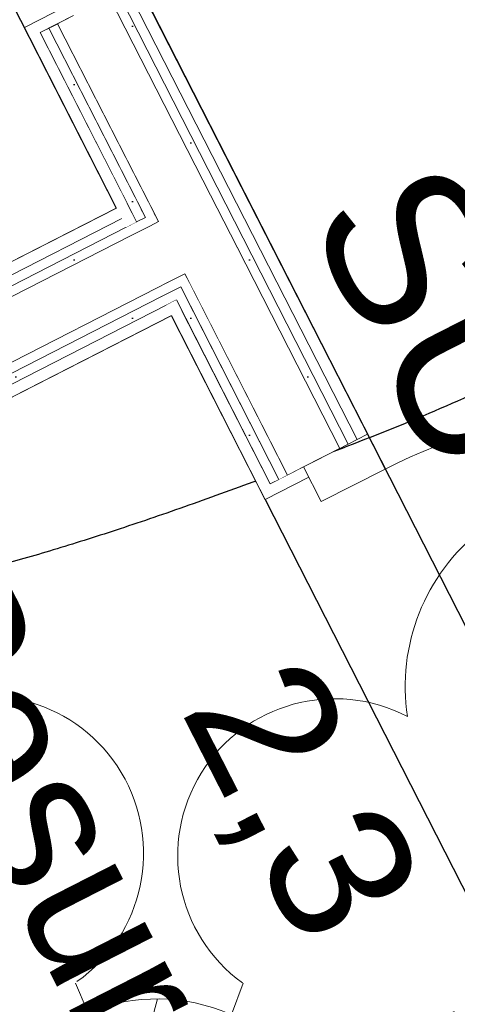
# Model space of a CAD drawing. Header units: metres. Extents: x 538891 to 1080079, y 6588829 to 13178720.
# Tile 672 of 1056: x 539897.93 to 539898.492, y 6589217.12 to 6589218.383. Entities that reach past the tile are written whole.
import ezdxf

# ---------------------------------------------------------------- set-up
doc = ezdxf.new("R2010")
doc.units = ezdxf.units.M
doc.header["$LTSCALE"] = 0.4
doc.header["$PDMODE"] = 1
doc.header["$PDSIZE"] = -2
doc.linetypes.add('Triple Dashed', pattern=[92.604163, 66.145831, -26.458332])
for name, color, linetype in [('AR', 7, 'Continuous'), ('DENDRO', 7, 'Continuous'), ('GEO', 7, 'Continuous')]:
    doc.layers.add(name, color=color, linetype=linetype)
doc.styles.add('Arial', font='arial.ttf')
pattern_1 = [(0, (0, 0), (0, 0.075), [1e-05, -0.07499])]

# ---------------------------------------------------------------- blocks, each defined once
blk = doc.blocks.new('LEHTP2')
at = {"color": 252, "linetype": 'Continuous', "lineweight": 9, "true_color": 0x888888}
for p, q in [((-0.17, 1.98), (-0.2, 2.05)), ((0.2, 1.97), (0.23, 2.05))]:
    blk.add_line(p, q, dxfattribs=at)
at = {"color": 252, "linetype": 'Continuous', "lineweight": 9, "true_color": 0x888888, "flags": 128}
blk.add_lwpolyline([(0.01, 2.01), (-0.03, 1.86), (-0.03, 1.82), (-0.01, 1.76), (0.03, 1.69), (0.04, 1.65), (0.01, 1.58), (-0.04, 1.48), (-0.05, 1.43), (-0.04, 1.4), (-0.02, 1.34), (0.05, 1.22), (0.06, 1.18), (0.05, 1.14), (0.02, 1.07), (0.01, 1.02)], dxfattribs=at)
at = {"color": 252, "linetype": 'Continuous', "lineweight": 9, "true_color": 0x888888}
for centre, radius, start, end in [((1.1577, 2.8109), 0.5116, 67.6168, 188.6314), ((-0.4286, 2.3838), 0.4031, 305.1345, 116.705), ((0.4652, 2.3769), 0.4031, 62.412, 233.9825), ((0.008, 1.5348), 0.475, 66.7655, 111.5015)]:
    blk.add_arc(centre, radius, start, end, dxfattribs=at)

msp = doc.modelspace()

# ---------------------------------------------------------------- linework, layer by layer
at = {"layer": 'AR', "color": 253, "linetype": 'Continuous', "lineweight": 25, "true_color": 0xa3b799, "flags": 128}
for points in [[(539898.8363, 6589220.6681), (539897.331, 6589219.8998), (539899.1495, 6589216.3371), (539900.6547, 6589217.1054)], [(539897.306, 6589219.608), (539896.2518, 6589219.07), (539897.0003, 6589217.6035), (539898.0545, 6589218.1415)], [(539897.9754, 6589215.7041), (539899.025, 6589216.2399), (539898.1249, 6589218.0035), (539897.0752, 6589217.4677)]]:
    msp.add_lwpolyline(points, close=True, dxfattribs=at)
at = {"layer": 'AR', "color": 7, "linetype": 'Continuous', "lineweight": 9, "flags": 128}
for points in [[(539898.8363, 6589220.6681), (539897.331, 6589219.8998), (539899.1495, 6589216.3371), (539900.6547, 6589217.1054)], [(539897.306, 6589219.608), (539896.2518, 6589219.07), (539897.0003, 6589217.6035), (539898.0545, 6589218.1415)], [(539897.9754, 6589215.7041), (539899.025, 6589216.2399), (539898.1249, 6589218.0035), (539897.0752, 6589217.4677)]]:
    msp.add_lwpolyline(points, close=True, dxfattribs=at)
at = {"layer": 'AR', "color": 7, "linetype": 'Continuous', "lineweight": 9}
msp.add_arc((539898.7176, 6589217.1832), 0.7, 27.0398, 117.0398, dxfattribs=at)
at = {"layer": 'DENDRO', "color": 82, "linetype": 'Continuous', "lineweight": 25, "true_color": 0x33cc00}
msp.add_open_spline([(539896.6663, 6589224.4293), (539896.6395, 6589224.426), (539896.6126, 6589224.4226), (539896.1098, 6589224.3544), (539895.0521, 6589223.8198), (539894.3427, 6589222.9377), (539893.9903, 6589222.1836), (539893.8203, 6589221.3073), (539893.8766, 6589220.3868), (539894.1593, 6589219.5194), (539894.8775, 6589218.4187), (539896.1184, 6589217.7018), (539897.0745, 6589217.5717), (539897.5175, 6589217.6135), (539897.9589, 6589217.6797), (539898.86, 6589218.0382), (539899.617, 6589218.7907), (539900.036, 6589219.4652), (539900.3047, 6589220.2878), (539900.3646, 6589221.1982), (539900.192, 6589222.1043), (539899.5971, 6589223.3263), (539898.3712, 6589224.2299), (539897.2232, 6589224.489), (539896.72, 6589224.436), (539896.6932, 6589224.4327), (539896.6663, 6589224.4293)], degree=2, knots=[0, 0, 0, 0.002527, 0.002527, 0.049905, 0.097283, 0.144661, 0.192039, 0.239417, 0.286795, 0.334173, 0.381551, 0.428929, 0.476307, 0.523685, 0.571064, 0.618442, 0.66582, 0.713198, 0.760576, 0.807954, 0.855332, 0.90271, 0.950088, 0.997466, 0.997466, 1, 1, 1], dxfattribs=at)
at = {"layer": 'DENDRO', "color": 30, "linetype": 'Continuous', "lineweight": 25, "true_color": 0xff7f00}
for points in [[(539885.6577, 6589211.3673), (539885.9587, 6589211.5998), (539887.0879, 6589212.0198), (539888.605, 6589212.4885), (539889.9731, 6589213.0137), (539891.3102, 6589213.7672), (539891.8744, 6589214.6436), (539891.7177, 6589215.3903), (539891.4434, 6589216.0274), (539891.1774, 6589216.6797), (539891.0775, 6589217.3225), (539891.2898, 6589217.9325), (539891.6083, 6589218.5323), (539891.7489, 6589219.1569), (539891.5335, 6589219.8105), (539891.0707, 6589220.4069), (539890.4607, 6589220.8621), (539889.8044, 6589221.0935), (539889.0576, 6589220.9883), (539888.3106, 6589220.2982), (539887.7505, 6589219.5517), (539887.208, 6589218.8186), (539886.4783, 6589217.8358), (539885.4818, 6589216.498), (539884.1518, 6589214.7322), (539882.6558, 6589212.7955), (539881.0985, 6589210.8481), (539879.0649, 6589208.3801), (539876.0944, 6589204.886), (539872.6307, 6589200.8975), (539869.6701, 6589197.4329), (539867.6909, 6589194.8749), (539866.2109, 6589192.7521), (539865.0379, 6589190.7976), (539864.2551, 6589189.3549), (539863.5464, 6589188.2627), (539862.6538, 6589187.3122), (539861.4517, 6589186.5971), (539860.1198, 6589186.0356), (539858.997, 6589185.454), (539858.4285, 6589184.6792), (539858.4518, 6589183.6679), (539858.8723, 6589182.475), (539859.5272, 6589181.142), (539860.2483, 6589179.7128), (539860.8674, 6589178.2304), (539861.2217, 6589176.7401), (539861.5753, 6589175.4365), (539862.2064, 6589174.6663), (539862.9609, 6589174.3966), (539863.6348, 6589174.2423), (539864.2806, 6589174.0573), (539864.918, 6589173.6609), (539865.3683, 6589172.6788), (539865.5592, 6589171.2345), (539865.7765, 6589169.7978), (539866.3959, 6589168.7176), (539867.6352, 6589168.2256), (539869.0218, 6589168.0582), (539870.3261, 6589168.0626), (539871.5879, 6589168.2084), (539873.1231, 6589168.5133), (539875.2126, 6589169.1649), (539877.5723, 6589170.1954), (539879.6716, 6589171.2913), (539881.2245, 6589172.1487), (539882.79, 6589173.0592), (539884.4462, 6589174.3385), (539885.3593, 6589175.663), (539885.8205, 6589177.2138), (539885.4269, 6589179.8588), (539884.1912, 6589182.7006), (539883.1434, 6589184.6065), (539882.0985, 6589186.3358), (539880.8619, 6589188.3679), (539880.4198, 6589189.9251), (539880.7902, 6589190.8015), (539881.5494, 6589191.3893), (539882.7447, 6589191.8227), (539884.1904, 6589191.9845), (539885.7179, 6589191.7691), (539887.143, 6589191.0433), (539888.3782, 6589189.868), (539889.4666, 6589188.5674), (539890.4385, 6589187.4406), (539891.3271, 6589186.7864), (539892.1601, 6589186.9284), (539892.9946, 6589188.0441), (539894.0871, 6589188.8946), (539895.2642, 6589189.5714), (539896.3286, 6589190.275), (539897.0597, 6589191.2074), (539897.414, 6589192.4428), (539897.7325, 6589193.5782), (539898.1184, 6589194.323), (539898.5738, 6589194.8471), (539899.1059, 6589195.3196), (539899.5477, 6589195.7995), (539899.733, 6589196.3483), (539899.5719, 6589196.9795), (539899.1657, 6589197.5865), (539898.605, 6589198.071), (539897.9861, 6589198.3235), (539897.3447, 6589198.3805), (539896.687, 6589198.3497), (539895.8577, 6589198.3256), (539894.7078, 6589198.5446), (539893.448, 6589199.106), (539892.2827, 6589199.8894), (539891.2518, 6589200.8076), (539890.3935, 6589201.7751), (539889.5969, 6589202.9265), (539889.0297, 6589204.2093), (539888.6237, 6589205.3397), (539888.2438, 6589206.3255), (539887.7355, 6589207.4324), (539887.0067, 6589208.7104), (539886.0604, 6589210.1578), (539885.6663, 6589211.1102), (539885.6577, 6589211.3673)], [(539894.9079, 6589218.4152), (539895.6568, 6589219.2689), (539897.8303, 6589220.3369), (539900.097, 6589220.4793), (539901.8497, 6589219.6579), (539902.6187, 6589218.0929), (539902.198, 6589216.2035), (539900.7002, 6589214.4961), (539898.5268, 6589213.4282), (539896.26, 6589213.2858), (539894.5073, 6589214.1072), (539893.7383, 6589215.6722), (539894.1591, 6589217.5615), (539894.9079, 6589218.4152)]]:
    msp.add_open_spline(points, degree=2, dxfattribs=at)

# ---------------------------------------------------------------- block references
at = {"layer": 'GEO', "color": 8, "true_color": 0x7d7d7d, "xscale": 0.5, "yscale": 0.5, "zscale": 0.5}
msp.add_blockref('LEHTP2', (539898.102, 6589216.122), dxfattribs=at)

# ---------------------------------------------------------------- texts
at = {"layer": 'AR', "color": 7, "char_height": 0.18, "attachment_point": 1, "rotation": 297.0398, "line_spacing_factor": 1.004016, "style": 'Arial'}
for s, insert in [('Pesuruum', (539897.8856, 6589217.7199)), ('\\A1;2,3{\\H0.9851x; } m{\\H0.9851x;\\H0.6667x;\\S2 ^ ;}', (539898.3419, 6589217.6037))]:
    msp.add_mtext(s, dxfattribs=dict(at, insert=insert))

# ---------------------------------------------------------------- next in the draw order: wipeouts: each hides what was drawn before it
at = {"color": 255, "linetype": 'Continuous', "lineweight": 5}
msp.add_wipeout([(539898.086, 6589218.1127), (539898.0803, 6589218.1238), (539898.067, 6589218.117), (539898.0726, 6589218.1059)], dxfattribs=at).dxf.layer = 'AR'

# ---------------------------------------------------------------- next in the draw order: hatches: boundary and pattern name
at = {"layer": 'AR', "linetype": 'Continuous', "lineweight": 25, "true_color": 0x848484}
h = msp.add_hatch(dxfattribs=at)
h.set_pattern_fill('GYPSUM_0001', color=252, style=0, pattern_type=2)
h.set_pattern_definition(pattern_1)
h.paths.add_polyline_path([(539898.086, 6589218.1127), (539898.0803, 6589218.1238), (539898.067, 6589218.117), (539898.0726, 6589218.1059)])

# ---------------------------------------------------------------- next in the draw order: wipeouts: each hides what was drawn before it
at = {"color": 255, "linetype": 'Continuous', "lineweight": 5}
msp.add_wipeout([(539898.1201, 6589218.0459), (539898.086, 6589218.1127), (539898.0726, 6589218.1059), (539898.1067, 6589218.0391)], dxfattribs=at).dxf.layer = 'AR'

# ---------------------------------------------------------------- next in the draw order: wipeouts: each hides what was drawn before it
for points in [[(539898.0971, 6589218.1184), (539898.0915, 6589218.1295), (539898.0803, 6589218.1238), (539898.086, 6589218.1127)], [(539898.1258, 6589218.0348), (539898.1201, 6589218.0459), (539898.1067, 6589218.0391), (539898.1124, 6589218.028)]]:
    msp.add_wipeout(points, dxfattribs=at).dxf.layer = 'AR'

# ---------------------------------------------------------------- next in the draw order: hatches: boundary and pattern name
at = {"layer": 'AR', "linetype": 'Continuous', "lineweight": 25, "true_color": 0x848484}
h = msp.add_hatch(dxfattribs=at)
h.set_pattern_fill('GYPSUM_0001', color=252, style=0, pattern_type=2)
h.set_pattern_definition(pattern_1)
h.paths.add_polyline_path([(539898.0971, 6589218.1184), (539898.0915, 6589218.1295), (539898.0803, 6589218.1238), (539898.086, 6589218.1127)])
h = msp.add_hatch(dxfattribs=at)
h.set_pattern_fill('GYPSUM_0001', color=252, style=0, pattern_type=2)
h.set_pattern_definition(pattern_1)
h.paths.add_polyline_path([(539898.1258, 6589218.0348), (539898.1201, 6589218.0459), (539898.1067, 6589218.0391), (539898.1124, 6589218.028)])

# ---------------------------------------------------------------- next in the draw order: wipeouts: each hides what was drawn before it
at = {"color": 255, "linetype": 'Continuous', "lineweight": 5}
for points in [[(539898.1312, 6589218.0516), (539898.0971, 6589218.1184), (539898.086, 6589218.1127), (539898.1201, 6589218.0459)], [(539898.1315, 6589218.0236), (539898.1258, 6589218.0348), (539898.1124, 6589218.028), (539898.1181, 6589218.0168)]]:
    msp.add_wipeout(points, dxfattribs=at).dxf.layer = 'AR'

# ---------------------------------------------------------------- next in the draw order: hatches: boundary and pattern name
at = {"layer": 'AR', "linetype": 'Continuous', "lineweight": 25, "true_color": 0x848484}
h = msp.add_hatch(dxfattribs=at)
h.set_pattern_fill('GYPSUM_0001', color=252, style=0, pattern_type=2)
h.set_pattern_definition(pattern_1)
h.paths.add_polyline_path([(539898.1315, 6589218.0236), (539898.1258, 6589218.0348), (539898.1124, 6589218.028), (539898.1181, 6589218.0168)])

# ---------------------------------------------------------------- next in the draw order: linework, layer by layer
at = {"layer": 'AR', "color": 7, "linetype": 'Continuous', "lineweight": 5}
for p in [(539898.0803, 6589218.1238), (539898.086, 6589218.1127), (539898.1315, 6589218.0236)]:
    msp.add_point(p, dxfattribs=at)

# ---------------------------------------------------------------- next in the draw order: wipeouts: each hides what was drawn before it
at = {"color": 255, "linetype": 'Continuous', "lineweight": 5}
for points in [[(539898.1369, 6589218.0405), (539898.1312, 6589218.0516), (539898.1201, 6589218.0459), (539898.1258, 6589218.0348)], [(539897.0752, 6589217.4677), (539898.1249, 6589218.0035), (539898.1181, 6589218.0168), (539897.0684, 6589217.4811)]]:
    msp.add_wipeout(points, dxfattribs=at).dxf.layer = 'AR'

# ---------------------------------------------------------------- next in the draw order: hatches: boundary and pattern name
at = {"layer": 'AR', "linetype": 'Continuous', "lineweight": 25, "true_color": 0x848484}
h = msp.add_hatch(dxfattribs=at)
h.set_pattern_fill('GYPSUM_0001', color=252, style=0, pattern_type=2)
h.set_pattern_definition(pattern_1)
h.paths.add_polyline_path([(539898.1369, 6589218.0405), (539898.1312, 6589218.0516), (539898.1201, 6589218.0459), (539898.1258, 6589218.0348)])

# ---------------------------------------------------------------- next in the draw order: linework, layer by layer
at = {"layer": 'AR', "color": 7, "linetype": 'Continuous', "lineweight": 9}
msp.add_line((539898.1258, 6589218.0348), (539898.1369, 6589218.0405), dxfattribs=at)
at = {"layer": 'AR', "color": 7, "linetype": 'Continuous', "lineweight": 5}
msp.add_point((539898.1258, 6589218.0348), dxfattribs=at)

# ---------------------------------------------------------------- next in the draw order: wipeouts: each hides what was drawn before it
at = {"color": 255, "linetype": 'Continuous', "lineweight": 5}
msp.add_wipeout([(539897.0551, 6589217.4743), (539898.1181, 6589218.0168), (539898.1124, 6589218.028), (539897.0494, 6589217.4854)], dxfattribs=at).dxf.layer = 'AR'

# ---------------------------------------------------------------- next in the draw order: hatches: boundary and pattern name
at = {"layer": 'AR', "linetype": 'Continuous', "lineweight": 25, "true_color": 0x848484}
h = msp.add_hatch(dxfattribs=at)
h.set_pattern_fill('GYPSUM_0001', color=252, style=0, pattern_type=2)
h.set_pattern_definition(pattern_1)
h.paths.add_polyline_path([(539897.0551, 6589217.4743), (539898.1181, 6589218.0168), (539898.1124, 6589218.028), (539897.0494, 6589217.4854)])

# ---------------------------------------------------------------- next in the draw order: wipeouts: each hides what was drawn before it
at = {"color": 255, "linetype": 'Continuous', "lineweight": 5}
msp.add_wipeout([(539898.1424, 6589218.0573), (539898.1083, 6589218.1241), (539898.0971, 6589218.1184), (539898.1312, 6589218.0516)], dxfattribs=at).dxf.layer = 'AR'

# ---------------------------------------------------------------- next in the draw order: linework, layer by layer
at = {"layer": 'AR', "color": 7, "linetype": 'Continuous', "lineweight": 9}
for p, q in [((539898.0915, 6589218.1295), (539898.0803, 6589218.1238)), ((539898.0971, 6589218.1184), (539898.086, 6589218.1127)), ((539898.1083, 6589218.1241), (539898.0971, 6589218.1184)), ((539898.1312, 6589218.0516), (539898.1424, 6589218.0573)), ((539898.1201, 6589218.0459), (539898.1312, 6589218.0516))]:
    msp.add_line(p, q, dxfattribs=at)
at = {"layer": 'AR', "color": 7, "linetype": 'Continuous', "lineweight": 5}
msp.add_point((539898.1201, 6589218.0459), dxfattribs=at)

# ---------------------------------------------------------------- next in the draw order: wipeouts: each hides what was drawn before it
at = {"color": 255, "linetype": 'Continuous', "lineweight": 5}
msp.add_wipeout([(539897.0382, 6589217.4797), (539898.1124, 6589218.028), (539898.1067, 6589218.0391), (539897.0326, 6589217.4908)], dxfattribs=at).dxf.layer = 'AR'

# ---------------------------------------------------------------- next in the draw order: hatches: boundary and pattern name
at = {"layer": 'AR', "linetype": 'Continuous', "lineweight": 25, "true_color": 0x848484}
h = msp.add_hatch(dxfattribs=at)
h.set_pattern_fill('GYPSUM_0001', color=252, style=0, pattern_type=2)
h.set_pattern_definition(pattern_1)
h.paths.add_polyline_path([(539897.0382, 6589217.4797), (539898.1124, 6589218.028), (539898.1067, 6589218.0391), (539897.0326, 6589217.4908)])

# ---------------------------------------------------------------- next in the draw order: linework, layer by layer
at = {"layer": 'AR', "color": 7, "linetype": 'Continuous', "lineweight": 9}
msp.add_line((539898.1181, 6589218.0168), (539898.1315, 6589218.0236), dxfattribs=at)

# ---------------------------------------------------------------- next in the draw order: wipeouts: each hides what was drawn before it
at = {"color": 255, "linetype": 'Continuous', "lineweight": 5}
msp.add_wipeout([(539897.0071, 6589217.5901), (539898.0613, 6589218.1282), (539898.0545, 6589218.1415), (539897.0003, 6589217.6035)], dxfattribs=at).dxf.layer = 'AR'

# ---------------------------------------------------------------- next in the draw order: wipeouts: each hides what was drawn before it
msp.add_wipeout([(539897.0084, 6589217.5767), (539898.067, 6589218.117), (539898.0613, 6589218.1282), (539897.0027, 6589217.5879)], dxfattribs=at).dxf.layer = 'AR'

# ---------------------------------------------------------------- next in the draw order: hatches: boundary and pattern name
at = {"layer": 'AR', "linetype": 'Continuous', "lineweight": 25, "true_color": 0x848484}
h = msp.add_hatch(dxfattribs=at)
h.set_pattern_fill('GYPSUM_0001', color=252, style=0, pattern_type=2)
h.set_pattern_definition(pattern_1)
h.paths.add_polyline_path([(539897.0084, 6589217.5767), (539898.067, 6589218.117), (539898.0613, 6589218.1282), (539897.0027, 6589217.5879)])

# ---------------------------------------------------------------- next in the draw order: wipeouts: each hides what was drawn before it
at = {"color": 255, "linetype": 'Continuous', "lineweight": 5}
msp.add_wipeout([(539897.0141, 6589217.5656), (539898.0726, 6589218.1059), (539898.067, 6589218.117), (539897.0084, 6589217.5767)], dxfattribs=at).dxf.layer = 'AR'

# ---------------------------------------------------------------- next in the draw order: hatches: boundary and pattern name
at = {"layer": 'AR', "linetype": 'Continuous', "lineweight": 25, "true_color": 0x848484}
h = msp.add_hatch(dxfattribs=at)
h.set_pattern_fill('GYPSUM_0001', color=252, style=0, pattern_type=2)
h.set_pattern_definition(pattern_1)
h.paths.add_polyline_path([(539897.0141, 6589217.5656), (539898.0726, 6589218.1059), (539898.067, 6589218.117), (539897.0084, 6589217.5767)])

# ---------------------------------------------------------------- next in the draw order: linework, layer by layer
at = {"layer": 'AR', "color": 7, "linetype": 'Continuous', "lineweight": 9}
msp.add_line((539898.0803, 6589218.1238), (539898.067, 6589218.117), dxfattribs=at)

# ---------------------------------------------------------------- next in the draw order: wipeouts: each hides what was drawn before it
at = {"color": 255, "linetype": 'Continuous', "lineweight": 5}
msp.add_wipeout([(539897.0214, 6589217.4852), (539898.1067, 6589218.0391), (539898.0726, 6589218.1059), (539896.9873, 6589217.552)], dxfattribs=at).dxf.layer = 'AR'

# ---------------------------------------------------------------- next in the draw order: linework, layer by layer
at = {"layer": 'AR', "color": 7, "linetype": 'Continuous', "lineweight": 9}
for p, q in [((539898.0545, 6589218.1415), (539897.0003, 6589217.6035)), ((539898.0613, 6589218.1282), (539897.0027, 6589217.5879)), ((539898.0613, 6589218.1282), (539897.0027, 6589217.5879)), ((539898.067, 6589218.117), (539897.0084, 6589217.5767)), ((539898.0726, 6589218.1059), (539897.0141, 6589217.5656)), ((539898.086, 6589218.1127), (539898.0726, 6589218.1059)), ((539898.1067, 6589218.0391), (539898.1201, 6589218.0459)), ((539897.0214, 6589217.4852), (539898.1067, 6589218.0391)), ((539897.0382, 6589217.4797), (539898.1124, 6589218.028)), ((539898.1124, 6589218.028), (539898.1258, 6589218.0348)), ((539897.0551, 6589217.4743), (539898.1181, 6589218.0168)), ((539897.0551, 6589217.4743), (539898.1181, 6589218.0168)), ((539897.0752, 6589217.4677), (539898.1249, 6589218.0035))]:
    msp.add_line(p, q, dxfattribs=at)

# ---------------------------------------------------------------- next in the draw order: wipeouts: each hides what was drawn before it
at = {"color": 255, "linetype": 'Continuous', "lineweight": 5}
for points in [[(539898.0678, 6589218.1483), (539897.9564, 6589218.3666), (539897.9431, 6589218.3597), (539898.0545, 6589218.1415)], [(539898.1383, 6589218.0103), (539898.1315, 6589218.0236), (539898.1181, 6589218.0168), (539898.1249, 6589218.0035)], [(539897.9799, 6589215.6952), (539897.0752, 6589217.4677), (539897.0619, 6589217.4609), (539897.9666, 6589215.6884)]]:
    msp.add_wipeout(points, dxfattribs=at).dxf.layer = 'AR'

# ---------------------------------------------------------------- next in the draw order: wipeouts: each hides what was drawn before it
for points in [[(539898.0746, 6589218.135), (539898.0678, 6589218.1483), (539898.0545, 6589218.1415), (539898.0613, 6589218.1282)], [(539898.1426, 6589218.0293), (539898.1369, 6589218.0405), (539898.1258, 6589218.0348), (539898.1315, 6589218.0236)], [(539898.2386, 6589217.7808), (539898.2519, 6589217.7876), (539898.1383, 6589218.0103), (539898.1249, 6589218.0035)], [(539897.9666, 6589215.6884), (539897.0619, 6589217.4609), (539897.0507, 6589217.4552), (539897.9554, 6589215.6827)]]:
    msp.add_wipeout(points, dxfattribs=at).dxf.layer = 'AR'

# ---------------------------------------------------------------- next in the draw order: hatches: boundary and pattern name
at = {"layer": 'AR', "linetype": 'Continuous', "lineweight": 25, "true_color": 0x848484}
h = msp.add_hatch(dxfattribs=at)
h.set_pattern_fill('GYPSUM_0001', color=252, style=0, pattern_type=2)
h.set_pattern_definition(pattern_1)
h.paths.add_polyline_path([(539898.1426, 6589218.0293), (539898.1369, 6589218.0405), (539898.1258, 6589218.0348), (539898.1315, 6589218.0236)])

# ---------------------------------------------------------------- next in the draw order: wipeouts: each hides what was drawn before it
at = {"color": 255, "linetype": 'Continuous', "lineweight": 5}
for points in [[(539898.0803, 6589218.1238), (539898.0746, 6589218.135), (539898.0613, 6589218.1282), (539898.067, 6589218.117)], [(539897.9554, 6589215.6827), (539897.0507, 6589217.4552), (539897.0396, 6589217.4495), (539897.9443, 6589215.6771)]]:
    msp.add_wipeout(points, dxfattribs=at).dxf.layer = 'AR'

# ---------------------------------------------------------------- next in the draw order: wipeouts: each hides what was drawn before it
for points in [[(539898.0746, 6589218.135), (539898.0858, 6589218.1407), (539897.9676, 6589218.3722), (539897.9564, 6589218.3666)], [(539898.148, 6589218.0461), (539898.1424, 6589218.0573), (539898.1312, 6589218.0516), (539898.1369, 6589218.0405)], [(539898.1315, 6589218.0236), (539898.2519, 6589217.7876), (539898.2631, 6589217.7933), (539898.1426, 6589218.0293)], [(539897.9443, 6589215.6771), (539897.0396, 6589217.4495), (539896.9505, 6589217.4041), (539897.8552, 6589215.6316)]]:
    msp.add_wipeout(points, dxfattribs=at).dxf.layer = 'AR'

# ---------------------------------------------------------------- next in the draw order: hatches: boundary and pattern name
at = {"layer": 'AR', "linetype": 'Continuous', "lineweight": 25, "true_color": 0x848484}
h = msp.add_hatch(dxfattribs=at)
h.set_pattern_fill('GYPSUM_0001', color=252, style=0, pattern_type=2)
h.set_pattern_definition(pattern_1)
h.paths.add_polyline_path([(539898.0746, 6589218.135), (539898.0858, 6589218.1407), (539897.9676, 6589218.3722), (539897.9564, 6589218.3666)])
h = msp.add_hatch(dxfattribs=at)
h.set_pattern_fill('GYPSUM_0001', color=252, style=0, pattern_type=2)
h.set_pattern_definition(pattern_1)
h.paths.add_polyline_path([(539898.148, 6589218.0461), (539898.1424, 6589218.0573), (539898.1312, 6589218.0516), (539898.1369, 6589218.0405)])
h = msp.add_hatch(dxfattribs=at)
h.set_pattern_fill('GYPSUM_0001', color=252, style=0, pattern_type=2)
h.set_pattern_definition(pattern_1)
h.paths.add_polyline_path([(539898.1315, 6589218.0236), (539898.2519, 6589217.7876), (539898.2631, 6589217.7933), (539898.1426, 6589218.0293)])

# ---------------------------------------------------------------- next in the draw order: wipeouts: each hides what was drawn before it
at = {"color": 255, "linetype": 'Continuous', "lineweight": 5}
for points in [[(539898.0915, 6589218.1295), (539898.0858, 6589218.1407), (539898.0746, 6589218.135), (539898.0803, 6589218.1238)], [(539898.1369, 6589218.0405), (539898.2631, 6589217.7933), (539898.2742, 6589217.799), (539898.148, 6589218.0461)]]:
    msp.add_wipeout(points, dxfattribs=at).dxf.layer = 'AR'

# ---------------------------------------------------------------- next in the draw order: hatches: boundary and pattern name
at = {"layer": 'AR', "linetype": 'Continuous', "lineweight": 25, "true_color": 0x848484}
h = msp.add_hatch(dxfattribs=at)
h.set_pattern_fill('GYPSUM_0001', color=252, style=0, pattern_type=2)
h.set_pattern_definition(pattern_1)
h.paths.add_polyline_path([(539898.0915, 6589218.1295), (539898.0858, 6589218.1407), (539898.0746, 6589218.135), (539898.0803, 6589218.1238)])
h = msp.add_hatch(dxfattribs=at)
h.set_pattern_fill('GYPSUM_0001', color=252, style=0, pattern_type=2)
h.set_pattern_definition(pattern_1)
h.paths.add_polyline_path([(539898.1369, 6589218.0405), (539898.2631, 6589217.7933), (539898.2742, 6589217.799), (539898.148, 6589218.0461)])

# ---------------------------------------------------------------- next in the draw order: wipeouts: each hides what was drawn before it
at = {"color": 255, "linetype": 'Continuous', "lineweight": 5}
msp.add_wipeout([(539898.1026, 6589218.1352), (539897.9787, 6589218.3779), (539897.9676, 6589218.3722), (539898.0915, 6589218.1295)], dxfattribs=at).dxf.layer = 'AR'

# ---------------------------------------------------------------- next in the draw order: hatches: boundary and pattern name
at = {"layer": 'AR', "linetype": 'Continuous', "lineweight": 25, "true_color": 0x848484}
h = msp.add_hatch(dxfattribs=at)
h.set_pattern_fill('GYPSUM_0001', color=252, style=0, pattern_type=2)
h.set_pattern_definition(pattern_1)
h.paths.add_polyline_path([(539898.1026, 6589218.1352), (539897.9787, 6589218.3779), (539897.9676, 6589218.3722), (539898.0915, 6589218.1295)])

# ---------------------------------------------------------------- next in the draw order: wipeouts: each hides what was drawn before it
at = {"color": 255, "linetype": 'Continuous', "lineweight": 5}
msp.add_wipeout([(539898.1083, 6589218.1241), (539898.1026, 6589218.1352), (539898.0915, 6589218.1295), (539898.0971, 6589218.1184)], dxfattribs=at).dxf.layer = 'AR'

# ---------------------------------------------------------------- next in the draw order: hatches: boundary and pattern name
at = {"layer": 'AR', "linetype": 'Continuous', "lineweight": 25, "true_color": 0x848484}
h = msp.add_hatch(dxfattribs=at)
h.set_pattern_fill('GYPSUM_0001', color=252, style=0, pattern_type=2)
h.set_pattern_definition(pattern_1)
h.paths.add_polyline_path([(539898.1083, 6589218.1241), (539898.1026, 6589218.1352), (539898.0915, 6589218.1295), (539898.0971, 6589218.1184)])

# ---------------------------------------------------------------- next in the draw order: wipeouts: each hides what was drawn before it
at = {"color": 255, "linetype": 'Continuous', "lineweight": 5}
msp.add_wipeout([(539898.0678, 6589218.4234), (539898.3633, 6589217.8444), (539898.3766, 6589217.8513), (539898.0811, 6589218.4302)], dxfattribs=at).dxf.layer = 'AR'

# ---------------------------------------------------------------- next in the draw order: linework, layer by layer
at = {"layer": 'AR', "color": 7, "linetype": 'Continuous', "lineweight": 9}
msp.add_line((539898.3994, 6589217.8067), (539898.3766, 6589217.8513), dxfattribs=at)

# ---------------------------------------------------------------- next in the draw order: wipeouts: each hides what was drawn before it
at = {"color": 255, "linetype": 'Continuous', "lineweight": 5}
msp.add_wipeout([(539898.0566, 6589218.4177), (539898.3521, 6589217.8388), (539898.3633, 6589217.8444), (539898.0678, 6589218.4234)], dxfattribs=at).dxf.layer = 'AR'

# ---------------------------------------------------------------- next in the draw order: hatches: boundary and pattern name
at = {"layer": 'AR', "linetype": 'Continuous', "lineweight": 25, "true_color": 0x848484}
h = msp.add_hatch(dxfattribs=at)
h.set_pattern_fill('GYPSUM_0001', color=252, style=0, pattern_type=2)
h.set_pattern_definition(pattern_1)
h.paths.add_polyline_path([(539898.0566, 6589218.4177), (539898.3521, 6589217.8388), (539898.3633, 6589217.8444), (539898.0678, 6589218.4234)])

# ---------------------------------------------------------------- next in the draw order: linework, layer by layer
at = {"layer": 'AR', "color": 7, "linetype": 'Continuous', "lineweight": 9}
msp.add_line((539898.3766, 6589217.8513), (539898.3633, 6589217.8444), dxfattribs=at)
msp.add_line((539898.3766, 6589217.8513), (539898.3633, 6589217.8444), dxfattribs=at)
msp.add_line((539898.3766, 6589217.8513), (539898.3633, 6589217.8444), dxfattribs=at)

# ---------------------------------------------------------------- next in the draw order: wipeouts: each hides what was drawn before it
at = {"color": 255, "linetype": 'Continuous', "lineweight": 5}
msp.add_wipeout([(539898.0455, 6589218.412), (539898.341, 6589217.8331), (539898.3521, 6589217.8388), (539898.0566, 6589218.4177)], dxfattribs=at).dxf.layer = 'AR'

# ---------------------------------------------------------------- next in the draw order: hatches: boundary and pattern name
at = {"layer": 'AR', "linetype": 'Continuous', "lineweight": 25, "true_color": 0x848484}
h = msp.add_hatch(dxfattribs=at)
h.set_pattern_fill('GYPSUM_0001', color=252, style=0, pattern_type=2)
h.set_pattern_definition(pattern_1)
h.paths.add_polyline_path([(539898.0455, 6589218.412), (539898.341, 6589217.8331), (539898.3521, 6589217.8388), (539898.0566, 6589218.4177)])

# ---------------------------------------------------------------- next in the draw order: linework, layer by layer
at = {"layer": 'AR', "color": 7, "linetype": 'Continuous', "lineweight": 9}
msp.add_line((539898.3633, 6589217.8444), (539898.3521, 6589217.8388), dxfattribs=at)
msp.add_line((539898.3633, 6589217.8444), (539898.3521, 6589217.8388), dxfattribs=at)
msp.add_line((539898.3633, 6589217.8444), (539898.3521, 6589217.8388), dxfattribs=at)
at = {"layer": 'AR', "color": 7, "linetype": 'Continuous', "lineweight": 5}
msp.add_point((539898.1315, 6589218.0236), dxfattribs=at)

# ---------------------------------------------------------------- next in the draw order: wipeouts: each hides what was drawn before it
at = {"color": 255, "linetype": 'Continuous', "lineweight": 5}
msp.add_wipeout([(539898.1751, 6589218.1582), (539898.0455, 6589218.412), (539897.9992, 6589218.3884), (539897.9787, 6589218.3779), (539898.1083, 6589218.1241)], dxfattribs=at).dxf.layer = 'AR'

# ---------------------------------------------------------------- next in the draw order: linework, layer by layer
at = {"layer": 'AR', "color": 7, "linetype": 'Continuous', "lineweight": 9}
for p in [(539898.0746, 6589218.135), (539898.0915, 6589218.1295)]:
    msp.add_line(p, (539898.0803, 6589218.1238), dxfattribs=at)

# ---------------------------------------------------------------- next in the draw order: wipeouts: each hides what was drawn before it
at = {"color": 255, "linetype": 'Continuous', "lineweight": 5}
for points in [[(539897.9431, 6589218.3597), (539897.9564, 6589218.3666), (539897.9992, 6589218.3884), (539897.9924, 6589218.4017), (539897.9363, 6589218.3731)], [(539898.2092, 6589218.0914), (539898.1751, 6589218.1582), (539898.1083, 6589218.1241), (539898.1424, 6589218.0573)]]:
    msp.add_wipeout(points, dxfattribs=at).dxf.layer = 'AR'

# ---------------------------------------------------------------- next in the draw order: linework, layer by layer
at = {"layer": 'AR', "color": 7, "linetype": 'Continuous', "lineweight": 9}
for p, q in [((539898.1751, 6589218.1582), (539898.0455, 6589218.412)), ((539897.9924, 6589218.4017), (539897.9363, 6589218.3731)), ((539897.9924, 6589218.4017), (539897.9363, 6589218.3731)), ((539897.9564, 6589218.3666), (539897.9992, 6589218.3884)), ((539897.9431, 6589218.3597), (539897.9363, 6589218.3731)), ((539897.9431, 6589218.3597), (539897.9363, 6589218.3731)), ((539897.9676, 6589218.3722), (539898.0915, 6589218.1295)), ((539897.9787, 6589218.3779), (539898.1083, 6589218.1241)), ((539897.9431, 6589218.3597), (539898.0545, 6589218.1415)), ((539897.9564, 6589218.3666), (539898.0746, 6589218.135)), ((539897.9564, 6589218.3666), (539898.0746, 6589218.135)), ((539898.1083, 6589218.1241), (539898.0971, 6589218.1184))]:
    msp.add_line(p, q, dxfattribs=at)

# ---------------------------------------------------------------- next in the draw order: wipeouts: each hides what was drawn before it
at = {"color": 255, "linetype": 'Continuous', "lineweight": 5}
msp.add_wipeout([(539898.2742, 6589217.799), (539898.2947, 6589217.8094), (539898.341, 6589217.8331), (539898.2092, 6589218.0914), (539898.1424, 6589218.0573)], dxfattribs=at).dxf.layer = 'AR'

# ---------------------------------------------------------------- next in the draw order: linework, layer by layer
at = {"layer": 'AR', "color": 7, "linetype": 'Continuous', "lineweight": 9}
for p, q in [((539898.3633, 6589217.8444), (539898.0678, 6589218.4234)), ((539898.3633, 6589217.8444), (539898.0678, 6589218.4234)), ((539898.3766, 6589217.8513), (539898.0811, 6589218.4302)), ((539898.3521, 6589217.8388), (539898.0566, 6589218.4177)), ((539898.2092, 6589218.0914), (539898.1751, 6589218.1582)), ((539898.341, 6589217.8331), (539898.2092, 6589218.0914)), ((539898.1312, 6589218.0516), (539898.1424, 6589218.0573)), ((539898.1258, 6589218.0348), (539898.1369, 6589218.0405)), ((539898.3521, 6589217.8388), (539898.341, 6589217.8331)), ((539898.3521, 6589217.8388), (539898.341, 6589217.8331)), ((539898.3521, 6589217.8388), (539898.341, 6589217.8331)), ((539898.3174, 6589217.7649), (539898.3994, 6589217.8067))]:
    msp.add_line(p, q, dxfattribs=at)

# ---------------------------------------------------------------- next in the draw order: texts
at = {"layer": 'AR', "color": 7, "insert": (539898.4753, 6589218.2191), "char_height": 0.2, "attachment_point": 1, "rotation": 297.0398, "line_spacing_factor": 1.004016, "style": 'Arial'}
msp.add_mtext('SU-123-v', dxfattribs=at)

# ---------------------------------------------------------------- next in the draw order: wipeouts: each hides what was drawn before it
at = {"color": 255, "linetype": 'Continuous', "lineweight": 5}
msp.add_wipeout([(539898.2386, 6589217.7808), (539898.2454, 6589217.7674), (539898.3015, 6589217.7961), (539898.2947, 6589217.8094), (539898.2519, 6589217.7876)], dxfattribs=at).dxf.layer = 'AR'

# ---------------------------------------------------------------- next in the draw order: linework, layer by layer
at = {"layer": 'AR', "color": 251, "linetype": 'Triple Dashed', "lineweight": 9, "true_color": 0x575757}
msp.add_line((539924.7307, 6589166.2173), (539883.8858, 6589246.2422), dxfattribs=at)
at = {"layer": 'AR', "color": 7, "linetype": 'Continuous', "lineweight": 9}
for p, q in [((539898.1424, 6589218.0573), (539898.2742, 6589217.799)), ((539898.1369, 6589218.0405), (539898.2631, 6589217.7933)), ((539898.1315, 6589218.0236), (539898.2519, 6589217.7876)), ((539898.1315, 6589218.0236), (539898.2519, 6589217.7876)), ((539898.1249, 6589218.0035), (539898.2386, 6589217.7808)), ((539898.3766, 6589217.8513), (539898.2947, 6589217.8094)), ((539898.341, 6589217.8331), (539898.2947, 6589217.8094)), ((539898.341, 6589217.8331), (539898.2947, 6589217.8094)), ((539898.341, 6589217.8331), (539898.2947, 6589217.8094)), ((539898.2519, 6589217.7876), (539898.2947, 6589217.8094)), ((539898.2947, 6589217.8094), (539898.3015, 6589217.7961)), ((539898.2947, 6589217.8094), (539898.3174, 6589217.7649)), ((539898.3015, 6589217.7961), (539898.2454, 6589217.7674)), ((539898.3015, 6589217.7961), (539898.2454, 6589217.7674)), ((539898.2386, 6589217.7808), (539898.2454, 6589217.7674)), ((539898.2386, 6589217.7808), (539898.2454, 6589217.7674))]:
    msp.add_line(p, q, dxfattribs=at)

doc.saveas('drawing.dxf')
